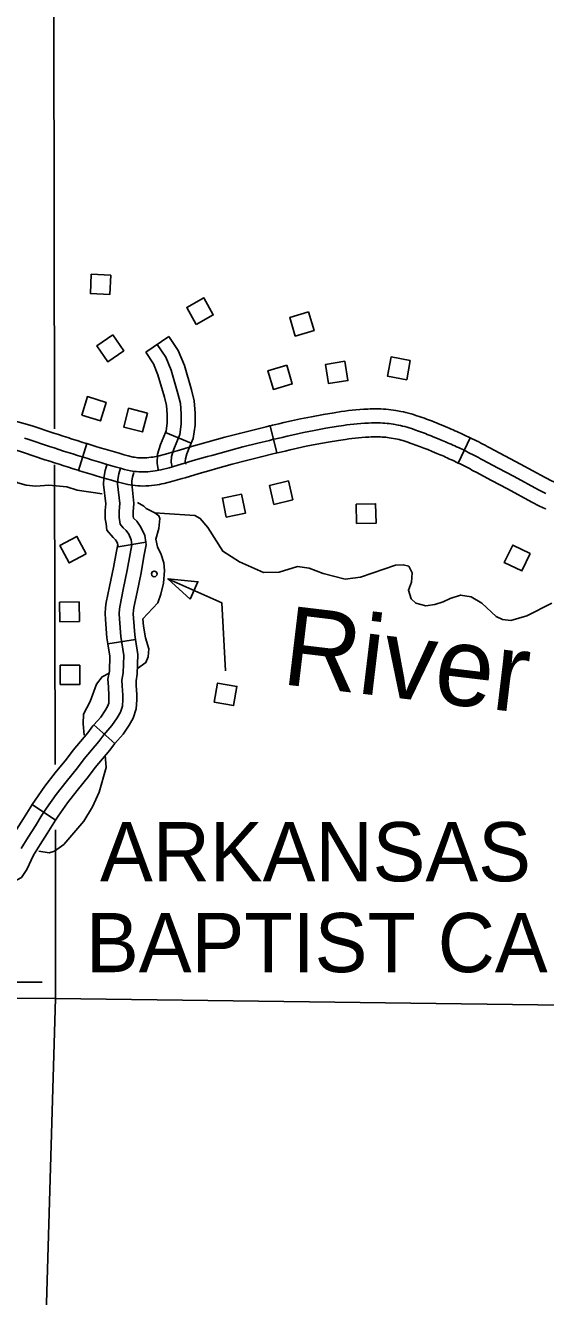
# Model space of a CAD drawing. Extents: x -19 to 366, y -4 to 359.
# Drawn here: x 137.366 to 137.894, y 192.721 to 194.009 of the extents above; entities that cross this region are included whole.
import ezdxf

# ---------------------------------------------------------------- set-up
doc = ezdxf.new("R2010")
doc.units = 0
for name, color, linetype in [('Level 31', 7, 'Continuous'), ('Level 32', 7, 'Continuous'), ('Level 35', 7, 'Continuous'), ('Level 5', 7, 'Continuous'), ('Level 56', 7, 'Continuous'), ('Level 57', 7, 'Continuous'), ('Level 60', 7, 'Continuous')]:
    doc.layers.add(name, color=color, linetype=linetype)

msp = doc.modelspace()

# ---------------------------------------------------------------- linework, layer by layer
at = {"layer": 'Level 31'}
for p, q in [((137.6212, 193.5759), (137.6146, 193.6035)), ((137.8052, 193.5656), (137.8174, 193.5913)), ((137.8174, 193.5913), (137.8174, 193.5913)), ((137.4284, 193.5854), (137.42, 193.5582)), ((137.5174, 193.5773), (137.5174, 193.5773))]:
    msp.add_line(p, q, dxfattribs=at)
for points in [[(137.7159, 193.6205), (137.7134, 193.6204), (137.7093, 193.6202), (137.7053, 193.6199), (137.7014, 193.6196), (137.6977, 193.6192), (137.694, 193.6188), (137.6903, 193.6184), (137.6866, 193.6178), (137.6794, 193.6167), (137.6684, 193.615), (137.6564, 193.6127), (137.6452, 193.6105), (137.6362, 193.6085), (137.6284, 193.6068), (137.6233, 193.6055), (137.6202, 193.6048), (137.6169, 193.6041), (137.6146, 193.6035)], [(137.8174, 193.5913), (137.8171, 193.5914), (137.8114, 193.5941), (137.8095, 193.595), (137.8076, 193.5959), (137.8056, 193.5968), (137.8037, 193.5977), (137.8018, 193.5985), (137.7999, 193.5993), (137.7979, 193.6002), (137.796, 193.601), (137.7941, 193.6018), (137.7896, 193.6036), (137.7851, 193.6055), (137.783, 193.6063), (137.781, 193.6072), (137.779, 193.608), (137.7769, 193.6088), (137.7749, 193.6095), (137.7729, 193.6103), (137.7708, 193.6111), (137.7687, 193.6118), (137.7666, 193.6125), (137.7621, 193.614), (137.7598, 193.6148), (137.7573, 193.6156), (137.7547, 193.6163), (137.7521, 193.617), (137.7495, 193.6176), (137.7469, 193.6181), (137.7418, 193.619), (137.7394, 193.6194), (137.7369, 193.6198), (137.7343, 193.6201), (137.7317, 193.6203), (137.7292, 193.6204), (137.7266, 193.6205), (137.7169, 193.6205), (137.7159, 193.6205)], [(137.4284, 193.5854), (137.428, 193.5855), (137.4233, 193.587), (137.4186, 193.5885), (137.4138, 193.59), (137.4092, 193.5915), (137.4044, 193.593), (137.3997, 193.5945), (137.395, 193.5961), (137.3731, 193.6034), (137.3695, 193.6045), (137.3659, 193.6056), (137.3623, 193.6066), (137.3587, 193.6076), (137.355, 193.6085), (137.3513, 193.6093), (137.3477, 193.61), (137.344, 193.6107), (137.3402, 193.6114), (137.3365, 193.612), (137.3328, 193.6125), (137.3297, 193.6128)], [(137.8939, 193.5348), (137.8866, 193.5387), (137.8617, 193.552), (137.8456, 193.5606), (137.8299, 193.569), (137.8278, 193.5701), (137.8258, 193.5712), (137.8237, 193.5723), (137.8216, 193.5734), (137.8195, 193.5744), (137.8174, 193.5755), (137.8153, 193.5765), (137.8132, 193.5776), (137.811, 193.5786), (137.8053, 193.5813), (137.8035, 193.5822), (137.8016, 193.583), (137.7998, 193.5839), (137.798, 193.5847), (137.7961, 193.5855), (137.7943, 193.5863), (137.7924, 193.5871), (137.7906, 193.5879), (137.7887, 193.5886), (137.7841, 193.5905), (137.7796, 193.5924), (137.7777, 193.5932), (137.7757, 193.594), (137.7738, 193.5947), (137.7718, 193.5955), (137.7699, 193.5962), (137.7679, 193.597), (137.766, 193.5977), (137.764, 193.5984), (137.762, 193.5991), (137.7576, 193.6006), (137.7554, 193.6013), (137.7532, 193.602), (137.751, 193.6026), (137.7487, 193.6032), (137.7465, 193.6037), (137.7443, 193.6042), (137.7394, 193.605), (137.7373, 193.6054), (137.7351, 193.6057), (137.733, 193.6059), (137.7308, 193.6061), (137.7286, 193.6062), (137.7264, 193.6063), (137.7171, 193.6063), (137.714, 193.6062), (137.7102, 193.606), (137.7063, 193.6057), (137.7027, 193.6054), (137.6992, 193.6051), (137.6957, 193.6047), (137.6922, 193.6043), (137.6887, 193.6038), (137.6815, 193.6027), (137.6709, 193.601), (137.6591, 193.5988), (137.6481, 193.5966), (137.6393, 193.5946), (137.6316, 193.5929), (137.6265, 193.5917), (137.6234, 193.591), (137.6201, 193.5902), (137.6169, 193.5895), (137.6137, 193.5887), (137.6018, 193.5858), (137.5868, 193.582), (137.5721, 193.5782), (137.5554, 193.5735), (137.5508, 193.5723), (137.5386, 193.5688), (137.5241, 193.5645), (137.5121, 193.561), (137.5037, 193.5588), (137.5017, 193.5584), (137.4997, 193.558)], [(137.6146, 193.6035), (137.6136, 193.6033), (137.6103, 193.6025), (137.5983, 193.5995), (137.5833, 193.5958), (137.5684, 193.5919), (137.5516, 193.5872), (137.5469, 193.586), (137.5347, 193.5825), (137.5201, 193.5781), (137.5174, 193.5773)], [(137.4627, 193.5604), (137.4573, 193.562), (137.4525, 193.5633), (137.4477, 193.5647), (137.4429, 193.5662), (137.4381, 193.5676), (137.4334, 193.569), (137.4286, 193.5705), (137.4238, 193.5719), (137.419, 193.5734), (137.4143, 193.5749), (137.4095, 193.5764), (137.4048, 193.5779), (137.4, 193.5795), (137.3953, 193.581), (137.3906, 193.5826), (137.3687, 193.5899), (137.3654, 193.5909)], [(137.7169, 193.5921), (137.7146, 193.592), (137.711, 193.5918), (137.7074, 193.5916), (137.7039, 193.5913), (137.7006, 193.591), (137.6973, 193.5906), (137.6941, 193.5902), (137.6908, 193.5897), (137.6837, 193.5886), (137.6733, 193.587), (137.6618, 193.5848), (137.651, 193.5827), (137.6423, 193.5808), (137.6348, 193.5791), (137.6298, 193.5779), (137.6266, 193.5772), (137.6234, 193.5764), (137.6212, 193.5759)], [(137.8052, 193.5656), (137.805, 193.5657), (137.7992, 193.5685), (137.7974, 193.5693), (137.7957, 193.5701), (137.7939, 193.5709), (137.7922, 193.5717), (137.7904, 193.5725), (137.7887, 193.5732), (137.7869, 193.574), (137.7852, 193.5747), (137.7833, 193.5755), (137.7787, 193.5774), (137.7742, 193.5793), (137.7723, 193.58), (137.7704, 193.5808), (137.7686, 193.5815), (137.7668, 193.5822), (137.7649, 193.5829), (137.763, 193.5836), (137.7612, 193.5843), (137.7593, 193.585), (137.7574, 193.5856), (137.753, 193.5871), (137.751, 193.5878), (137.7491, 193.5884), (137.7473, 193.5889), (137.7454, 193.5894), (137.7435, 193.5898), (137.7416, 193.5902), (137.7371, 193.591), (137.7352, 193.5913), (137.7334, 193.5916), (137.7316, 193.5918), (137.7298, 193.5919), (137.7281, 193.592), (137.7262, 193.5921), (137.7174, 193.5921), (137.7169, 193.5921)], [(137.8174, 193.5913), (137.8193, 193.5904), (137.8215, 193.5893), (137.8237, 193.5882), (137.8259, 193.5871), (137.8281, 193.586), (137.8302, 193.5849), (137.8324, 193.5838), (137.8346, 193.5826), (137.8366, 193.5815), (137.8523, 193.5731), (137.8684, 193.5646), (137.8933, 193.5512), (137.9003, 193.5474), (137.903, 193.5462), (137.9058, 193.5448), (137.9059, 193.5448)], [(137.42, 193.5582), (137.4196, 193.5584), (137.4148, 193.5599), (137.41, 193.5614), (137.4052, 193.5629), (137.4004, 193.5644), (137.3956, 193.566), (137.3909, 193.5675), (137.3861, 193.5691), (137.3643, 193.5764), (137.3612, 193.5774), (137.358, 193.5783), (137.3549, 193.5792), (137.3517, 193.58), (137.3485, 193.5808), (137.3453, 193.5815), (137.3421, 193.5822), (137.3389, 193.5828), (137.3357, 193.5833), (137.3324, 193.5838), (137.3293, 193.5843), (137.3265, 193.5846)], [(137.5174, 193.5773), (137.5084, 193.5747), (137.5004, 193.5726), (137.4988, 193.5723), (137.4972, 193.572), (137.4956, 193.5717), (137.4937, 193.5715), (137.4915, 193.5713), (137.4893, 193.5711), (137.4871, 193.5709), (137.4852, 193.5709), (137.4838, 193.5709), (137.4821, 193.571), (137.4804, 193.5711), (137.4787, 193.5713), (137.477, 193.5716), (137.4755, 193.5718), (137.4704, 193.573), (137.4665, 193.5741), (137.4612, 193.5756), (137.4565, 193.577), (137.4517, 193.5784), (137.447, 193.5798), (137.4422, 193.5812), (137.4375, 193.5826), (137.4327, 193.5841), (137.4284, 193.5854)], [(137.5253, 193.55), (137.5282, 193.5508), (137.5426, 193.5552), (137.5546, 193.5586), (137.5591, 193.5598), (137.5758, 193.5644), (137.5903, 193.5682), (137.6052, 193.572), (137.6171, 193.5749), (137.6203, 193.5757), (137.6212, 193.5759)], [(137.8937, 193.5191), (137.8936, 193.5192), (137.8906, 193.5206), (137.8875, 193.5221), (137.8799, 193.5261), (137.855, 193.5395), (137.8389, 193.5481), (137.8232, 193.5565), (137.8211, 193.5576), (137.8191, 193.5586), (137.8171, 193.5597), (137.8151, 193.5607), (137.8131, 193.5618), (137.8111, 193.5628), (137.809, 193.5638), (137.807, 193.5648), (137.8052, 193.5656)], [(137.42, 193.5582), (137.4244, 193.5569), (137.4293, 193.5554), (137.4341, 193.554), (137.4389, 193.5525), (137.4437, 193.5511), (137.4485, 193.5497), (137.4534, 193.5483), (137.4588, 193.5468), (137.4634, 193.5455), (137.47, 193.544), (137.4726, 193.5435), (137.4751, 193.5432), (137.4776, 193.5429), (137.4801, 193.5427), (137.4826, 193.5425), (137.4853, 193.5424), (137.4885, 193.5426), (137.4914, 193.5427), (137.4942, 193.543), (137.4971, 193.5433), (137.4997, 193.5436), (137.5021, 193.544), (137.5046, 193.5445), (137.5069, 193.545), (137.5158, 193.5473), (137.5253, 193.55)], [(137.4997, 193.558), (137.4977, 193.5577), (137.4954, 193.5574), (137.4929, 193.5571), (137.4904, 193.5569), (137.4878, 193.5567), (137.4853, 193.5567), (137.4832, 193.5567), (137.4811, 193.5568), (137.479, 193.557), (137.4769, 193.5572), (137.4748, 193.5575), (137.4728, 193.5579), (137.4669, 193.5592), (137.4627, 193.5604)]]:
    msp.add_lwpolyline(points, dxfattribs=at)
at = {"layer": 'Level 32'}
for p, q in [((137.4882, 193.6781), (137.5118, 193.6939)), ((137.5083, 193.5968), (137.5345, 193.5859)), ((137.4883, 193.4855), (137.4602, 193.4809)), ((137.4779, 193.3867), (137.4498, 193.3825)), ((137.4568, 193.2813), (137.4356, 193.3002)), ((137.3968, 193.2038), (137.3732, 193.2196))]:
    msp.add_line(p, q, dxfattribs=at)
for points in [[(137.5118, 193.6939), (137.5212, 193.6798), (137.5276, 193.6645), (137.5346, 193.6398), (137.5374, 193.6286), (137.5385, 193.6161), (137.5385, 193.604), (137.5365, 193.5907), (137.5345, 193.5859)], [(137.5, 193.686), (137.5086, 193.673), (137.5141, 193.6598), (137.5209, 193.6361), (137.5234, 193.6262), (137.5243, 193.6155), (137.5243, 193.605), (137.5227, 193.5945), (137.5166, 193.5797), (137.5144, 193.5724), (137.5141, 193.5665), (137.515, 193.5618)], [(137.4882, 193.6781), (137.496, 193.6663), (137.5007, 193.6551), (137.5072, 193.6324), (137.5093, 193.6239), (137.5101, 193.6149), (137.5101, 193.606), (137.5089, 193.5984), (137.5083, 193.5968)], [(137.5083, 193.5968), (137.5032, 193.5845), (137.5003, 193.5748), (137.4999, 193.5656), (137.501, 193.5593)], [(137.5345, 193.5859), (137.53, 193.575), (137.5285, 193.57), (137.5284, 193.5674), (137.529, 193.5644)], [(137.4602, 193.4809), (137.4597, 193.484), (137.4586, 193.4866), (137.4577, 193.4879), (137.4552, 193.4902), (137.4488, 193.4976), (137.448, 193.504), (137.4471, 193.5093), (137.4471, 193.5176), (137.4477, 193.5244), (137.4456, 193.5438), (137.4457, 193.5504), (137.447, 193.5583), (137.4491, 193.5648)], [(137.3618, 193.1749), (137.3691, 193.1865), (137.3764, 193.1978), (137.383, 193.2086), (137.3878, 193.2158), (137.3975, 193.2297), (137.4075, 193.2427), (137.4191, 193.2567), (137.426, 193.2659), (137.4407, 193.2835), (137.4457, 193.2902), (137.454, 193.2995), (137.4593, 193.3075), (137.4626, 193.3131), (137.4647, 193.3194), (137.4652, 193.3259), (137.4651, 193.3303), (137.4645, 193.3397), (137.4641, 193.3457), (137.4655, 193.3532), (137.4659, 193.3707), (137.463, 193.39), (137.4616, 193.4079), (137.4614, 193.4129), (137.4617, 193.4178), (137.4623, 193.4217), (137.4655, 193.4375), (137.4696, 193.4571), (137.4725, 193.4736), (137.4743, 193.4829), (137.4735, 193.488), (137.471, 193.4937), (137.4684, 193.4973), (137.4655, 193.5), (137.4624, 193.5036), (137.4621, 193.5062), (137.4613, 193.5105), (137.4613, 193.517), (137.4619, 193.5246), (137.4598, 193.5445), (137.4599, 193.5491), (137.4609, 193.5549), (137.4627, 193.5604)], [(137.4883, 193.4855), (137.4872, 193.4921), (137.4834, 193.5008), (137.4791, 193.5068), (137.4759, 193.5098), (137.4755, 193.5118), (137.4755, 193.5164), (137.4762, 193.5247), (137.474, 193.5451), (137.4741, 193.5477), (137.4747, 193.5515), (137.4762, 193.556)], [(137.4498, 193.3825), (137.4489, 193.3884), (137.4474, 193.4071), (137.4472, 193.4132), (137.4476, 193.4193), (137.4483, 193.4242), (137.4516, 193.4404), (137.4556, 193.4598), (137.4586, 193.4762), (137.4599, 193.4831), (137.4602, 193.4809)], [(137.4779, 193.3867), (137.4772, 193.3916), (137.4758, 193.4086), (137.4756, 193.4127), (137.4759, 193.4163), (137.4763, 193.4193), (137.4795, 193.4347), (137.4835, 193.4544), (137.4865, 193.471), (137.4887, 193.4827), (137.4883, 193.4855)], [(137.4568, 193.2813), (137.4653, 193.2908), (137.4713, 193.3), (137.4756, 193.3072), (137.4787, 193.3166), (137.4794, 193.3256), (137.4793, 193.3309), (137.4787, 193.3406), (137.4784, 193.3449), (137.4797, 193.3517), (137.4802, 193.3716), (137.4779, 193.3867)], [(137.4356, 193.3002), (137.4427, 193.3081), (137.4472, 193.315), (137.4496, 193.319), (137.4507, 193.3223), (137.451, 193.3262), (137.4509, 193.3297), (137.4504, 193.3389), (137.4499, 193.3466), (137.4514, 193.3547), (137.4517, 193.3698), (137.4498, 193.3825)], [(137.3732, 193.2196), (137.376, 193.2238), (137.3861, 193.2381), (137.3964, 193.2516), (137.4079, 193.2655), (137.4148, 193.2747), (137.4295, 193.2923), (137.4347, 193.2992), (137.4356, 193.3002)], [(137.3968, 193.2038), (137.3995, 193.2078), (137.409, 193.2213), (137.4186, 193.2339), (137.4303, 193.2479), (137.4371, 193.2571), (137.4518, 193.2746), (137.4567, 193.2812), (137.4568, 193.2813)], [(137.3143, 193.1518), (137.3425, 193.1672), (137.3426, 193.1674), (137.3493, 193.1818), (137.3571, 193.1941), (137.3643, 193.2053), (137.371, 193.2163), (137.3732, 193.2196)], [(137.3278, 193.1269), (137.3624, 193.1457), (137.3676, 193.1536), (137.3743, 193.1681), (137.3811, 193.1789), (137.3884, 193.1903), (137.395, 193.201), (137.3968, 193.2038)]]:
    msp.add_lwpolyline(points, dxfattribs=at)
at = {"layer": 'Level 35'}
for points in [[(137.3172, 193.579), (137.335, 193.5725), (137.3419, 193.5669), (137.3467, 193.556), (137.3505, 193.5503), (137.3586, 193.5455), (137.3669, 193.5434), (137.3767, 193.5424), (137.39, 193.5434), (137.4081, 193.5415), (137.4188, 193.5382), (137.4441, 193.5345)], [(137.4799, 193.5258), (137.4863, 193.5219), (137.4886, 193.5197), (137.4974, 193.5153), (137.5072, 193.5147), (137.5382, 193.5126), (137.5436, 193.5096), (137.5513, 193.5003), (137.5665, 193.4762), (137.5833, 193.4655), (137.6076, 193.4549), (137.6235, 193.4552), (137.6423, 193.4608), (137.654, 193.4591), (137.6681, 193.4537), (137.6905, 193.448), (137.706, 193.4501), (137.7417, 193.4621), (137.7492, 193.4626), (137.7549, 193.4612), (137.7584, 193.4544), (137.7578, 193.445), (137.7546, 193.4369), (137.7574, 193.4279), (137.762, 193.4238), (137.7722, 193.4209), (137.7813, 193.4222), (137.7899, 193.425), (137.797, 193.4285), (137.8076, 193.4318), (137.8182, 193.43), (137.8292, 193.4238), (137.8435, 193.41), (137.8499, 193.4071), (137.8586, 193.4061), (137.8748, 193.4109), (137.8999, 193.4238)], [(137.5016, 193.4993), (137.5025, 193.5094), (137.5014, 193.5123), (137.4974, 193.5153)], [(137.5016, 193.4993), (137.4986, 193.4886), (137.5001, 193.4806), (137.5039, 193.473), (137.5066, 193.4647), (137.5074, 193.4567), (137.5063, 193.4438), (137.5037, 193.4328), (137.5004, 193.4241), (137.4853, 193.4077), (137.4861, 193.4005), (137.488, 193.3884), (137.4915, 193.3774), (137.4908, 193.3694), (137.4885, 193.3634), (137.4798, 193.3573)], [(137.4513, 193.3528), (137.444, 193.349), (137.4383, 193.3417), (137.4318, 193.3239), (137.4251, 193.3113), (137.4247, 193.3015), (137.4259, 193.29)], [(137.447, 193.2695), (137.4482, 193.2571), (137.4412, 193.232), (137.4344, 193.2172), (137.4254, 193.2027), (137.4051, 193.1791), (137.3957, 193.1723), (137.3904, 193.1707), (137.3797, 193.1721)]]:
    msp.add_lwpolyline(points, dxfattribs=at)
at = {"layer": 'Level 5'}
for points in [[(137.3958, 193.6004), (137.395, 194.0184)], [(137.3965, 193.2601), (137.3959, 193.5638)], [(137.3969, 193.0228), (137.3966, 193.1939)], [(137.3969, 193.0228), (137.0833, 193.0239)], [(137.3674, 192.0278), (137.3969, 193.0228)], [(138.4006, 193.0099), (137.3969, 193.0228)]]:
    msp.add_lwpolyline(points, dxfattribs=at)
at = {"layer": 'Level 56'}
for points in [[(137.4528, 193.7563), (137.452, 193.7366), (137.4322, 193.7374), (137.4331, 193.7571)], [(137.5395, 193.7062), (137.5299, 193.7234), (137.5472, 193.733), (137.5568, 193.7158)], [(137.6533, 193.7189), (137.6589, 193.7), (137.6399, 193.6944), (137.6343, 193.7133)], [(137.4548, 193.6958), (137.466, 193.6796), (137.4498, 193.6683), (137.4386, 193.6845)], [(137.6902, 193.6688), (137.6932, 193.6493), (137.6737, 193.6463), (137.6706, 193.6657)], [(137.7564, 193.6696), (137.7529, 193.6502), (137.7334, 193.6538), (137.737, 193.6732)], [(137.6312, 193.6648), (137.6368, 193.6459), (137.6178, 193.6403), (137.6122, 193.6592)], [(137.4234, 193.6141), (137.4291, 193.633), (137.448, 193.6272), (137.4423, 193.6084)], [(137.49, 193.6164), (137.485, 193.5973), (137.4659, 193.6022), (137.4708, 193.6213)], [(137.6375, 193.5283), (137.6183, 193.5237), (137.6137, 193.5429), (137.6329, 193.5476)], [(137.5699, 193.5108), (137.566, 193.5302), (137.5854, 193.5341), (137.5893, 193.5148)], [(137.702, 193.5043), (137.7017, 193.524), (137.7214, 193.5244), (137.7218, 193.5047)], [(137.4279, 193.4738), (137.4105, 193.4645), (137.4012, 193.482), (137.4185, 193.4913)], [(137.8782, 193.4741), (137.8697, 193.4563), (137.8518, 193.4648), (137.8604, 193.4826)], [(137.5332, 193.4278), (137.5411, 193.4454), (137.5108, 193.4484)], [(137.4012, 193.4049), (137.4009, 193.4246), (137.4206, 193.425), (137.421, 193.4052)], [(137.4016, 193.3411), (137.4016, 193.3608), (137.4213, 193.3608), (137.4213, 193.3411)], [(137.5578, 193.3233), (137.5612, 193.3427), (137.5807, 193.3393), (137.5773, 193.3199)]]:
    msp.add_lwpolyline(points, close=True, dxfattribs=at)
msp.add_lwpolyline([(137.5108, 193.4484), (137.5653, 193.424), (137.5693, 193.355)], dxfattribs=at)
msp.add_circle((137.4969, 193.4533), 0.00284, dxfattribs=at)
at = {"layer": 'Level 57'}
msp.add_line((137.2746, 193.0395), (137.3833, 193.0395), dxfattribs=at)
at = {"layer": 'Level 60'}
for points in [[(139.4406, 1.5315), (139.2511, 10.1473), (139.0608, 18.7633), (138.8699, 27.3793), (138.6784, 35.9956), (138.4861, 44.6119), (138.2932, 53.2285), (138.0997, 61.8451), (137.9055, 70.4619), (137.7106, 79.0789), (137.5151, 87.6959), (137.319, 96.3132), (137.1221, 104.9306), (136.9247, 113.5481), (136.7265, 122.1658), (136.5278, 130.7836), (136.3283, 139.4016), (136.1282, 148.0197), (135.9275, 156.6379), (135.7261, 165.2564), (135.5241, 173.8749), (135.3214, 182.4936), (135.1181, 191.1125), (134.9141, 199.7315), (134.7095, 208.3506), (134.5043, 216.9699), (134.2984, 225.5894), (134.0919, 234.209), (133.8847, 242.8288), (133.6769, 251.4487), (133.4685, 260.0687), (133.2594, 268.6889), (133.0497, 277.3093), (132.8393, 285.9298), (132.6283, 294.5504), (132.4167, 303.1713), (132.2044, 311.7922), (131.9916, 320.4133), (131.778, 329.0346), (131.5639, 337.656), (131.3491, 346.2776)], [(0, 189.5162), (7.1121, 189.5206), (14.2243, 189.5339), (21.3364, 189.556), (28.4484, 189.5869), (35.5605, 189.6267), (42.6725, 189.6754), (49.7844, 189.7329), (56.8962, 189.7992), (64.0079, 189.8744), (71.1196, 189.9584), (78.2311, 190.0512), (85.3425, 190.1529), (92.4538, 190.2635), (99.5649, 190.3829), (106.6759, 190.5111), (113.7867, 190.6482), (120.8974, 190.7941), (128.0078, 190.9489), (135.1181, 191.1125), (142.2282, 191.2849), (149.338, 191.4662), (156.4476, 191.6563), (163.5569, 191.8553), (170.666, 192.0631), (177.7749, 192.2798), (184.8835, 192.5053), (191.9917, 192.7396), (199.0997, 192.9828), (206.2074, 193.2348), (213.3147, 193.4956), (220.4218, 193.7653), (227.5285, 194.0438), (234.6348, 194.3312), (241.7408, 194.6274), (248.8464, 194.9324), (255.9516, 195.2463), (263.0564, 195.569), (270.1608, 195.9005), (277.2648, 196.2409), (284.3683, 196.5901), (291.4715, 196.9481), (298.5741, 197.315), (305.6763, 197.6907), (312.7781, 198.0753), (319.8793, 198.4686), (326.9801, 198.8708), (334.0804, 199.2818), (341.1801, 199.7017)]]:
    msp.add_spline(points, degree=3, dxfattribs=at)

# ---------------------------------------------------------------- texts
at = {"layer": 'Level 35'}
msp.add_text('River', height=0.08, rotation=353.1919, dxfattribs=at).set_placement((137.6248, 193.3417))
at = {"layer": 'Level 57'}
for s, p in [('ARKANSAS', (137.4419, 193.1417)), ('BAPTIST CAMP', (137.4277, 193.0496))]:
    msp.add_text(s, height=0.06, dxfattribs=at).set_placement(p)

doc.saveas('drawing.dxf')
